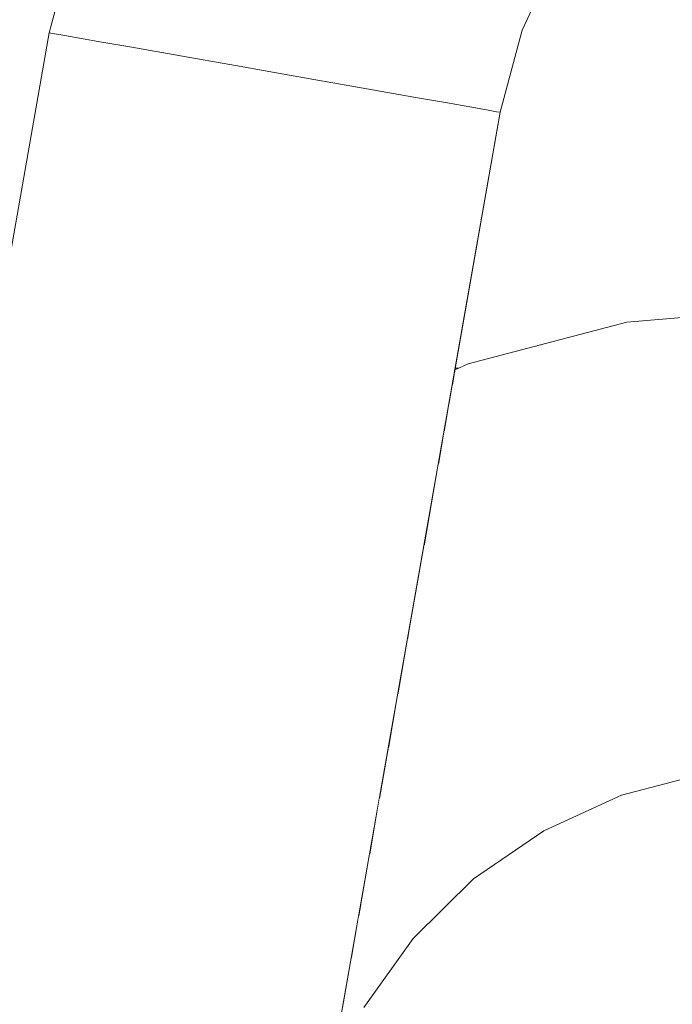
# Model space of a CAD drawing. Header units: millimetres. Extents: x -30280 to 309309, y -17460 to 4378.
# Tile 911 of 1056: x 252528 to 252551, y -13065 to -13031. Entities that reach past the tile are written whole.
import ezdxf

# ---------------------------------------------------------------- set-up
doc = ezdxf.new("R2010")
doc.units = ezdxf.units.MM
doc.header["$MEASUREMENT"] = 0
doc.linetypes.add('Wipeout_Contour', pattern=[1000, 0, -1000])
for name, color, linetype in [('Nuevo_08_E_Envans secs', 7, 'Continuous'), ('Nuevo_09_EI_Mobiliari general', 7, 'Continuous'), ('Nuevo_Ventanas Archicad', 7, 'Continuous')]:
    doc.layers.add(name, color=color, linetype=linetype)
doc.layers.add('Nuevo_09_EI_Mobiliari general_Pluma_Nº__1', color=7, linetype='Continuous', lineweight=5)

# ---------------------------------------------------------------- blocks, each defined once
blk = doc.blocks.new('Elem Sección_541_6', base_point=(235890.588, -13459.976))
at = {"color": 254, "linetype": 'Wipeout_Contour', "lineweight": 0, "ltscale": 1517989.291840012}
blk.add_wipeout([(248979.884, -11359.976), (254508.641, -11359.976), (254508.641, -13457.976), (254654.197, -13457.976), (254654.197, -11012.976), (248979.884, -11012.976)], dxfattribs=at).dxf.layer = 'Nuevo_08_E_Envans secs'
blk = doc.blocks.new('Elem Sección_543_6', base_point=(235890.588, -13459.976))
at = {"color": 254, "linetype": 'Wipeout_Contour', "lineweight": 0, "ltscale": 31165908.05935061}
blk.add_wipeout([(253368.641, -11399.976), (248979.884, -11399.976), (248979.884, -13305.666), (249022.416, -13068.118), (249023.053, -13065.78), (249026.984, -13043.488), (249005.387, -13043.488), (249005.387, -12987.919), (249005.459, -12987.919), (249019.024, -12561.809), (249441.751, -12561.809), (249455.316, -12987.919), (249455.387, -12987.919), (249455.387, -13043.488), (249433.791, -13043.488), (249437.722, -13065.78), (249438.358, -13068.118), (249480.387, -13302.855), (249522.416, -13068.119), (249523.053, -13065.78), (249526.984, -13043.488), (249505.387, -13043.488), (249505.387, -12987.919), (249505.459, -12987.919), (249519.024, -12561.809), (249941.751, -12561.809), (249955.316, -12987.919), (249955.387, -12987.919), (249955.387, -13043.488), (249933.791, -13043.488), (249937.722, -13065.78), (249938.358, -13068.119), (249980.387, -13302.855), (250022.416, -13068.119), (250023.053, -13065.78), (250026.984, -13043.488), (250005.387, -13043.488), (250005.387, -12987.919), (250005.459, -12987.919), (250019.024, -12561.81), (250441.751, -12561.81), (250455.316, -12987.919), (250455.387, -12987.919), (250455.387, -13043.488), (250433.791, -13043.488), (250437.722, -13065.78), (250438.358, -13068.119), (250480.387, -13302.855), (250522.416, -13068.119), (250523.053, -13065.78), (250526.984, -13043.488), (250505.387, -13043.488), (250505.387, -12987.919), (250505.459, -12987.919), (250519.024, -12561.81), (250941.751, -12561.81), (250955.316, -12987.919), (250955.387, -12987.919), (250955.387, -13043.488), (250933.791, -13043.488), (250937.722, -13065.78), (250938.358, -13068.119), (250980.387, -13302.855), (251022.416, -13068.119), (251023.053, -13065.78), (251026.984, -13043.488), (251005.387, -13043.488), (251005.387, -12987.919), (251005.459, -12987.919), (251019.024, -12561.81), (251441.751, -12561.81), (251455.316, -12987.919), (251455.387, -12987.919), (251455.387, -13043.488), (251433.791, -13043.488), (251437.722, -13065.78), (251438.358, -13068.119), (251480.387, -13302.855), (251522.416, -13068.119), (251523.053, -13065.78), (251526.984, -13043.488), (251505.387, -13043.488), (251505.387, -12987.919), (251505.459, -12987.919), (251519.024, -12561.81), (251941.751, -12561.81), (251955.316, -12987.919), (251955.387, -12987.919), (251955.387, -13043.488), (251933.791, -13043.488), (251937.722, -13065.78), (251938.358, -13068.119), (251980.387, -13302.855), (252022.416, -13068.119), (252023.053, -13065.78), (252026.984, -13043.488), (252005.387, -13043.488), (252005.387, -12987.919), (252005.459, -12987.919), (252019.024, -12561.81), (252441.751, -12561.81), (252455.316, -12987.919), (252455.387, -12987.919), (252455.387, -13043.488), (252433.791, -13043.488), (252437.722, -13065.78), (252438.358, -13068.119), (252480.387, -13302.855), (252522.416, -13068.119), (252523.053, -13065.78), (252526.984, -13043.488), (252505.387, -13043.488), (252505.387, -12987.919), (252505.459, -12987.919), (252519.024, -12561.81), (252941.751, -12561.81), (252955.316, -12987.919), (252955.387, -12987.919), (252955.387, -13043.488), (252933.791, -13043.488), (252937.722, -13065.78), (252938.358, -13068.119), (252999.567, -13409.976), (253368.641, -13409.976)], dxfattribs=at).dxf.layer = 'Nuevo_Ventanas Archicad'
at = {"color": 254, "linetype": 'Wipeout_Contour', "lineweight": 0, "ltscale": 7085725.743477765}
blk.add_wipeout([(252489.008, -13351.001), (252499.567, -13409.976), (252982.166, -13409.976), (252921.944, -13068.438), (252921.833, -13068.03), (252920.624, -13065.481), (252918.964, -13063.151), (252916.847, -13061.071), (252914.395, -13059.386), (252911.682, -13058.147), (252908.792, -13057.391), (252905.812, -13057.142), (252905.812, -13057.12), (252736.9, -13057.585), (252736.899, -13057.621), (252730.387, -13057.603), (252723.875, -13057.621), (252723.875, -13057.585), (252554.963, -13057.12), (252554.963, -13057.142), (252551.983, -13057.391), (252549.093, -13058.147), (252546.38, -13059.386), (252543.928, -13061.071), (252541.811, -13063.151), (252540.151, -13065.481), (252538.942, -13068.03), (252538.831, -13068.438)], dxfattribs=at).dxf.layer = 'Nuevo_Ventanas Archicad'
blk = doc.blocks.new('Elem Sección_553_6', base_point=(235890.588, -13459.976))
at = {"color": 254, "linetype": 'Wipeout_Contour', "lineweight": 0, "ltscale": 758640.148482}
blk.add_wipeout([(252543.278, -13043.221), (252543.266, -13043.285), (252543.407, -13043.221)], dxfattribs=at).dxf.layer = 'Nuevo_09_EI_Mobiliari general'
at = {"color": 254, "linetype": 'Wipeout_Contour', "lineweight": 0, "ltscale": 758636.450509}
blk.add_wipeout([(252541.657, -13052.414), (252541.605, -13052.708), (252541.76, -13052.601)], dxfattribs=at).dxf.layer = 'Nuevo_09_EI_Mobiliari general'
at = {"color": 254, "linetype": 'Wipeout_Contour', "lineweight": 0, "ltscale": 758633.051414}
blk.add_wipeout([(252539.638, -13063.864), (252540.471, -13062.694), (252539.904, -13062.353)], dxfattribs=at).dxf.layer = 'Nuevo_09_EI_Mobiliari general'
at = {"color": 254, "linetype": 'Wipeout_Contour', "lineweight": 0, "ltscale": 2528653.764810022}
blk.add_wipeout([(252505.387, -13043.221), (252527.031, -13043.221), (252529.096, -13031.509), (252530.589, -13025.942), (252533.027, -13020.719), (252536.337, -13016.001), (252540.418, -13011.93), (252545.145, -13008.632), (252547.209, -13007.674), (252505.387, -13007.674)], dxfattribs=at).dxf.layer = 'Nuevo_09_EI_Mobiliari general'
at = {"color": 254, "linetype": 'Wipeout_Contour', "lineweight": 0, "ltscale": 9616510.659795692}
blk.add_wipeout([(252543.278, -13043.221), (252543.407, -13043.221), (252543.735, -13043.071), (252549.285, -13041.62), (252554.944, -13041.147), (252554.944, -13041.12), (252730.387, -13041.603), (252905.831, -13041.12), (252905.831, -13041.147), (252911.49, -13041.62), (252917.04, -13043.071), (252917.368, -13043.221), (252917.497, -13043.221), (252915.922, -13034.287), (252915.153, -13031.419), (252913.897, -13028.729), (252912.191, -13026.298), (252910.089, -13024.201), (252907.654, -13022.502), (252904.961, -13021.252), (252902.091, -13020.49), (252899.133, -13020.239), (252899.133, -13020.217), (252743.579, -13020.652), (252743.579, -13020.725), (252730.387, -13020.689), (252717.196, -13020.725), (252717.196, -13020.652), (252561.642, -13020.217), (252561.642, -13020.239), (252558.684, -13020.49), (252555.814, -13021.252), (252553.12, -13022.502), (252550.685, -13024.201), (252548.583, -13026.298), (252546.878, -13028.729), (252545.622, -13031.419), (252544.853, -13034.287)], dxfattribs=at).dxf.layer = 'Nuevo_09_EI_Mobiliari general'
at = {"color": 254, "linetype": 'Wipeout_Contour', "lineweight": 0, "ltscale": 1011410.895639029}
blk.add_wipeout([(252480.387, -13353.819), (252536.974, -13032.898), (252535.606, -13032.657), (252480.387, -13345.819)], dxfattribs=at).dxf.layer = 'Nuevo_09_EI_Mobiliari general'
at = {"color": 254, "linetype": 'Wipeout_Contour', "lineweight": 0, "ltscale": 1011415.460506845}
blk.add_wipeout([(252481.798, -13353.819), (252538.343, -13033.139), (252536.974, -13032.898), (252480.387, -13353.819)], dxfattribs=at).dxf.layer = 'Nuevo_09_EI_Mobiliari general'
at = {"color": 254, "linetype": 'Wipeout_Contour', "lineweight": 0, "ltscale": 1011520.3865469}
blk.add_wipeout([(252543.266, -13043.285), (252543.245, -13043.405), (252543.693, -13043.2), (252543.735, -13043.071)], dxfattribs=at).dxf.layer = 'Nuevo_09_EI_Mobiliari general'
at = {"color": 254, "linetype": 'Wipeout_Contour', "lineweight": 0, "ltscale": 1011532.189531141}
blk.add_wipeout([(252549.285, -13041.62), (252543.735, -13043.071), (252543.693, -13043.2), (252549.264, -13041.743)], dxfattribs=at).dxf.layer = 'Nuevo_09_EI_Mobiliari general'
at = {"color": 254, "linetype": 'Wipeout_Contour', "lineweight": 0, "ltscale": 1264445.331792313}
blk.add_wipeout([(252549.285, -13041.62), (252549.264, -13041.743), (252554.944, -13041.269), (252554.944, -13041.242), (252554.944, -13041.147)], dxfattribs=at).dxf.layer = 'Nuevo_09_EI_Mobiliari general'
at = {"color": 254, "linetype": 'Wipeout_Contour', "lineweight": 0, "ltscale": 1011520.245250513}
blk.add_wipeout([(252543.245, -13043.405), (252543.174, -13043.81), (252543.735, -13043.554), (252543.693, -13043.2)], dxfattribs=at).dxf.layer = 'Nuevo_09_EI_Mobiliari general'
at = {"color": 254, "linetype": 'Wipeout_Contour', "lineweight": 0, "ltscale": 1011532.239625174}
blk.add_wipeout([(252549.264, -13041.743), (252543.693, -13043.2), (252543.735, -13043.554), (252549.285, -13042.102)], dxfattribs=at).dxf.layer = 'Nuevo_09_EI_Mobiliari general'
at = {"color": 254, "linetype": 'Wipeout_Contour', "lineweight": 0, "ltscale": 1264445.412507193}
blk.add_wipeout([(252549.264, -13041.743), (252549.285, -13042.102), (252554.944, -13041.629), (252554.944, -13041.603), (252554.944, -13041.269)], dxfattribs=at).dxf.layer = 'Nuevo_09_EI_Mobiliari general'
at = {"color": 254, "linetype": 'Wipeout_Contour', "lineweight": 0, "ltscale": 1011520.377311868}
blk.add_wipeout([(252543.174, -13043.81), (252543.054, -13044.489), (252543.857, -13044.122), (252543.735, -13043.554)], dxfattribs=at).dxf.layer = 'Nuevo_09_EI_Mobiliari general'
at = {"color": 254, "linetype": 'Wipeout_Contour', "lineweight": 0, "ltscale": 1011532.575251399}
blk.add_wipeout([(252549.285, -13042.102), (252543.735, -13043.554), (252543.857, -13044.122), (252549.347, -13042.686)], dxfattribs=at).dxf.layer = 'Nuevo_09_EI_Mobiliari general'
at = {"color": 254, "linetype": 'Wipeout_Contour', "lineweight": 0, "ltscale": 1264445.620591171}
blk.add_wipeout([(252549.285, -13042.102), (252549.347, -13042.686), (252554.943, -13042.219), (252554.943, -13042.192), (252554.944, -13041.629)], dxfattribs=at).dxf.layer = 'Nuevo_09_EI_Mobiliari general'
at = {"color": 254, "linetype": 'Wipeout_Contour', "lineweight": 0, "ltscale": 1011520.594829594}
blk.add_wipeout([(252543.054, -13044.489), (252542.89, -13045.421), (252544.058, -13044.887), (252543.857, -13044.122)], dxfattribs=at).dxf.layer = 'Nuevo_09_EI_Mobiliari general'
at = {"layer": 'Nuevo_09_EI_Mobiliari general_Pluma_Nº__1', "color": 7, "linetype": 'Continuous', "lineweight": 5}
blk.add_line((252549.285, -13041.62), (252554.944, -13041.147), dxfattribs=at)
at = {"color": 254, "linetype": 'Wipeout_Contour', "lineweight": 0, "ltscale": 1011533.193453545}
blk.add_wipeout([(252543.857, -13044.122), (252544.058, -13044.887), (252549.448, -13043.478), (252549.347, -13042.686)], dxfattribs=at).dxf.layer = 'Nuevo_09_EI_Mobiliari general'
at = {"color": 254, "linetype": 'Wipeout_Contour', "lineweight": 0, "ltscale": 1011554.938804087}
blk.add_wipeout([(252554.943, -13042.219), (252549.347, -13042.686), (252549.448, -13043.478), (252554.941, -13043.019)], dxfattribs=at).dxf.layer = 'Nuevo_09_EI_Mobiliari general'
at = {"color": 254, "linetype": 'Wipeout_Contour', "lineweight": 0, "ltscale": 1011520.90496759}
blk.add_wipeout([(252542.686, -13046.577), (252544.33, -13045.826), (252544.058, -13044.887), (252542.89, -13045.421)], dxfattribs=at).dxf.layer = 'Nuevo_09_EI_Mobiliari general'
at = {"color": 254, "linetype": 'Wipeout_Contour', "lineweight": 0, "ltscale": 1011534.075322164}
blk.add_wipeout([(252549.448, -13043.478), (252544.058, -13044.887), (252544.33, -13045.826), (252549.585, -13044.452)], dxfattribs=at).dxf.layer = 'Nuevo_09_EI_Mobiliari general'
at = {"color": 254, "linetype": 'Wipeout_Contour', "lineweight": 0, "ltscale": 1264446.421802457}
blk.add_wipeout([(252549.448, -13043.478), (252549.585, -13044.452), (252554.939, -13044.005), (252554.939, -13043.978), (252554.941, -13043.019)], dxfattribs=at).dxf.layer = 'Nuevo_09_EI_Mobiliari general'
at = {"color": 254, "linetype": 'Wipeout_Contour', "lineweight": 0, "ltscale": 1011521.307266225}
blk.add_wipeout([(252542.448, -13047.923), (252544.665, -13046.911), (252544.33, -13045.826), (252542.686, -13046.577)], dxfattribs=at).dxf.layer = 'Nuevo_09_EI_Mobiliari general'
at = {"color": 254, "linetype": 'Wipeout_Contour', "lineweight": 0, "ltscale": 1011535.193949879}
blk.add_wipeout([(252549.585, -13044.452), (252544.33, -13045.826), (252544.665, -13046.911), (252549.753, -13045.58)], dxfattribs=at).dxf.layer = 'Nuevo_09_EI_Mobiliari general'
at = {"color": 254, "linetype": 'Wipeout_Contour', "lineweight": 0, "ltscale": 1264446.992303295}
blk.add_wipeout([(252549.585, -13044.452), (252549.753, -13045.58), (252554.936, -13045.147), (252554.936, -13045.12), (252554.939, -13044.005)], dxfattribs=at).dxf.layer = 'Nuevo_09_EI_Mobiliari general'
at = {"color": 254, "linetype": 'Wipeout_Contour', "lineweight": 0, "ltscale": 1011521.793728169}
blk.add_wipeout([(252542.448, -13047.923), (252542.185, -13049.418), (252545.053, -13048.107), (252544.665, -13046.911)], dxfattribs=at).dxf.layer = 'Nuevo_09_EI_Mobiliari general'
at = {"color": 254, "linetype": 'Wipeout_Contour', "lineweight": 0, "ltscale": 1011536.51525811}
blk.add_wipeout([(252549.753, -13045.58), (252544.665, -13046.911), (252545.053, -13048.107), (252549.949, -13046.827)], dxfattribs=at).dxf.layer = 'Nuevo_09_EI_Mobiliari general'
at = {"color": 254, "linetype": 'Wipeout_Contour', "lineweight": 0, "ltscale": 1264447.654491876}
blk.add_wipeout([(252549.753, -13045.58), (252549.949, -13046.827), (252554.933, -13046.411), (252554.933, -13046.384), (252554.936, -13045.147)], dxfattribs=at).dxf.layer = 'Nuevo_09_EI_Mobiliari general'
at = {"color": 254, "linetype": 'Wipeout_Contour', "lineweight": 0, "ltscale": 1011522.351453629}
blk.add_wipeout([(252542.185, -13049.418), (252541.903, -13051.016), (252545.483, -13049.38), (252545.053, -13048.107)], dxfattribs=at).dxf.layer = 'Nuevo_09_EI_Mobiliari general'
at = {"color": 254, "linetype": 'Wipeout_Contour', "lineweight": 0, "ltscale": 1011537.999041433}
blk.add_wipeout([(252549.949, -13046.827), (252545.053, -13048.107), (252545.483, -13049.38), (252550.165, -13048.156)], dxfattribs=at).dxf.layer = 'Nuevo_09_EI_Mobiliari general'
at = {"color": 254, "linetype": 'Wipeout_Contour', "lineweight": 0, "ltscale": 1264448.38840202}
blk.add_wipeout([(252549.949, -13046.827), (252550.165, -13048.156), (252554.93, -13047.758), (252554.93, -13047.731), (252554.933, -13046.411)], dxfattribs=at).dxf.layer = 'Nuevo_09_EI_Mobiliari general'
at = {"color": 254, "linetype": 'Wipeout_Contour', "lineweight": 0, "ltscale": 1264402.35249565}
blk.add_wipeout([(252541.903, -13051.016), (252541.657, -13052.414), (252541.76, -13052.601), (252545.941, -13050.69), (252545.483, -13049.38)], dxfattribs=at).dxf.layer = 'Nuevo_09_EI_Mobiliari general'
at = {"color": 254, "linetype": 'Wipeout_Contour', "lineweight": 0, "ltscale": 1011539.600198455}
blk.add_wipeout([(252550.165, -13048.156), (252545.483, -13049.38), (252545.941, -13050.69), (252550.396, -13049.526)], dxfattribs=at).dxf.layer = 'Nuevo_09_EI_Mobiliari general'
at = {"color": 254, "linetype": 'Wipeout_Contour', "lineweight": 0, "ltscale": 1011515.883487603}
blk.add_wipeout([(252541.605, -13052.708), (252541.267, -13054.623), (252542.453, -13053.808), (252541.76, -13052.601)], dxfattribs=at).dxf.layer = 'Nuevo_09_EI_Mobiliari general'
at = {"color": 254, "linetype": 'Wipeout_Contour', "lineweight": 0, "ltscale": 1011557.966758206}
blk.add_wipeout([(252554.992, -13047.753), (252550.165, -13048.156), (252550.396, -13049.526), (252554.989, -13049.142)], dxfattribs=at).dxf.layer = 'Nuevo_09_EI_Mobiliari general'
at = {"color": 254, "linetype": 'Wipeout_Contour', "lineweight": 0, "ltscale": 1011524.787736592}
blk.add_wipeout([(252545.941, -13050.69), (252541.76, -13052.601), (252542.453, -13053.808), (252546.414, -13051.998)], dxfattribs=at).dxf.layer = 'Nuevo_09_EI_Mobiliari general'
at = {"color": 254, "linetype": 'Wipeout_Contour', "lineweight": 0, "ltscale": 1011541.270111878}
blk.add_wipeout([(252550.396, -13049.526), (252545.941, -13050.69), (252546.414, -13051.998), (252550.634, -13050.895)], dxfattribs=at).dxf.layer = 'Nuevo_09_EI_Mobiliari general'
at = {"color": 254, "linetype": 'Wipeout_Contour', "lineweight": 0, "ltscale": 1011516.788362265}
blk.add_wipeout([(252540.938, -13056.49), (252543.145, -13054.973), (252542.453, -13053.808), (252541.267, -13054.623)], dxfattribs=at).dxf.layer = 'Nuevo_09_EI_Mobiliari general'
at = {"color": 254, "linetype": 'Wipeout_Contour', "lineweight": 0, "ltscale": 1011558.707808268}
blk.add_wipeout([(252554.989, -13049.142), (252550.396, -13049.526), (252550.634, -13050.895), (252554.985, -13050.531)], dxfattribs=at).dxf.layer = 'Nuevo_09_EI_Mobiliari general'
at = {"color": 254, "linetype": 'Wipeout_Contour', "lineweight": 0, "ltscale": 1011527.367385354}
blk.add_wipeout([(252546.414, -13051.998), (252542.453, -13053.808), (252543.145, -13054.973), (252546.886, -13053.263)], dxfattribs=at).dxf.layer = 'Nuevo_09_EI_Mobiliari general'
at = {"color": 254, "linetype": 'Wipeout_Contour', "lineweight": 0, "ltscale": 1011542.958135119}
blk.add_wipeout([(252550.634, -13050.895), (252546.414, -13051.998), (252546.886, -13053.263), (252550.872, -13052.221)], dxfattribs=at).dxf.layer = 'Nuevo_09_EI_Mobiliari general'
at = {"color": 254, "linetype": 'Wipeout_Contour', "lineweight": 0, "ltscale": 1011517.767686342}
blk.add_wipeout([(252540.939, -13056.489), (252540.628, -13058.252), (252543.817, -13056.06), (252543.145, -13054.973)], dxfattribs=at).dxf.layer = 'Nuevo_09_EI_Mobiliari general'
at = {"color": 254, "linetype": 'Wipeout_Contour', "lineweight": 0, "ltscale": 1011559.452712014}
blk.add_wipeout([(252554.985, -13050.531), (252550.634, -13050.895), (252550.872, -13052.221), (252554.981, -13051.878)], dxfattribs=at).dxf.layer = 'Nuevo_09_EI_Mobiliari general'
at = {"color": 254, "linetype": 'Wipeout_Contour', "lineweight": 0, "ltscale": 1011529.900323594}
blk.add_wipeout([(252546.886, -13053.263), (252543.145, -13054.973), (252543.817, -13056.06), (252547.344, -13054.448)], dxfattribs=at).dxf.layer = 'Nuevo_09_EI_Mobiliari general'
at = {"color": 254, "linetype": 'Wipeout_Contour', "lineweight": 0, "ltscale": 758634.821653}
blk.add_wipeout([(252540.628, -13058.252), (252540.276, -13060.246), (252541.439, -13059.104)], dxfattribs=at).dxf.layer = 'Nuevo_09_EI_Mobiliari general'
at = {"color": 254, "linetype": 'Wipeout_Contour', "lineweight": 0, "ltscale": 1011544.613138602}
blk.add_wipeout([(252550.872, -13052.221), (252546.886, -13053.263), (252547.344, -13054.448), (252551.102, -13053.466)], dxfattribs=at).dxf.layer = 'Nuevo_09_EI_Mobiliari general'
at = {"color": 254, "linetype": 'Wipeout_Contour', "lineweight": 0, "ltscale": 1011519.661039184}
blk.add_wipeout([(252543.817, -13056.06), (252540.628, -13058.252), (252541.439, -13059.104), (252544.447, -13057.037)], dxfattribs=at).dxf.layer = 'Nuevo_09_EI_Mobiliari general'
at = {"color": 254, "linetype": 'Wipeout_Contour', "lineweight": 0, "ltscale": 1011532.309780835}
blk.add_wipeout([(252547.344, -13054.448), (252543.817, -13056.06), (252544.447, -13057.037), (252547.774, -13055.516)], dxfattribs=at).dxf.layer = 'Nuevo_09_EI_Mobiliari general'
at = {"color": 254, "linetype": 'Wipeout_Contour', "lineweight": 0, "ltscale": 1011513.966510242}
blk.add_wipeout([(252540.276, -13060.247), (252539.968, -13061.993), (252542.172, -13059.828), (252541.439, -13059.104)], dxfattribs=at).dxf.layer = 'Nuevo_09_EI_Mobiliari general'
at = {"color": 254, "linetype": 'Wipeout_Contour', "lineweight": 0, "ltscale": 1011546.185065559}
blk.add_wipeout([(252551.102, -13053.466), (252547.344, -13054.448), (252547.774, -13055.516), (252551.319, -13054.589)], dxfattribs=at).dxf.layer = 'Nuevo_09_EI_Mobiliari general'
at = {"color": 254, "linetype": 'Wipeout_Contour', "lineweight": 0, "ltscale": 1011522.577504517}
blk.add_wipeout([(252541.439, -13059.104), (252542.172, -13059.828), (252545.016, -13057.873), (252544.447, -13057.037)], dxfattribs=at).dxf.layer = 'Nuevo_09_EI_Mobiliari general'
at = {"color": 254, "linetype": 'Wipeout_Contour', "lineweight": 0, "ltscale": 1011534.52280514}
blk.add_wipeout([(252547.774, -13055.516), (252544.447, -13057.037), (252545.016, -13057.873), (252548.162, -13056.435)], dxfattribs=at).dxf.layer = 'Nuevo_09_EI_Mobiliari general'
at = {"color": 254, "linetype": 'Wipeout_Contour', "lineweight": 0, "ltscale": 1264393.559048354}
blk.add_wipeout([(252539.968, -13061.993), (252539.904, -13062.353), (252540.471, -13062.694), (252542.805, -13060.401), (252542.172, -13059.828)], dxfattribs=at).dxf.layer = 'Nuevo_09_EI_Mobiliari general'
at = {"color": 254, "linetype": 'Wipeout_Contour', "lineweight": 0, "ltscale": 1011547.626445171}
blk.add_wipeout([(252551.319, -13054.589), (252547.774, -13055.516), (252548.162, -13056.435), (252551.515, -13055.559)], dxfattribs=at).dxf.layer = 'Nuevo_09_EI_Mobiliari general'
at = {"color": 254, "linetype": 'Wipeout_Contour', "lineweight": 0, "ltscale": 1011525.149138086}
blk.add_wipeout([(252542.172, -13059.828), (252542.805, -13060.401), (252545.508, -13058.544), (252545.016, -13057.873)], dxfattribs=at).dxf.layer = 'Nuevo_09_EI_Mobiliari general'
at = {"color": 254, "linetype": 'Wipeout_Contour', "lineweight": 0, "ltscale": 1011511.385051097}
blk.add_wipeout([(252539.638, -13063.864), (252539.364, -13065.416), (252541.083, -13063.002), (252540.471, -13062.694)], dxfattribs=at).dxf.layer = 'Nuevo_09_EI_Mobiliari general'
at = {"color": 254, "linetype": 'Wipeout_Contour', "lineweight": 0, "ltscale": 1011536.472467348}
blk.add_wipeout([(252545.016, -13057.873), (252545.508, -13058.544), (252548.498, -13057.177), (252548.162, -13056.435)], dxfattribs=at).dxf.layer = 'Nuevo_09_EI_Mobiliari general'
at = {"color": 254, "linetype": 'Wipeout_Contour', "lineweight": 0, "ltscale": 1011517.873660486}
blk.add_wipeout([(252542.805, -13060.401), (252540.471, -13062.694), (252541.083, -13063.002), (252543.318, -13060.807)], dxfattribs=at).dxf.layer = 'Nuevo_09_EI_Mobiliari general'
at = {"color": 254, "linetype": 'Wipeout_Contour', "lineweight": 0, "ltscale": 1011548.893810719}
blk.add_wipeout([(252548.162, -13056.435), (252548.498, -13057.177), (252551.683, -13056.344), (252551.515, -13055.559)], dxfattribs=at).dxf.layer = 'Nuevo_09_EI_Mobiliari general'
at = {"color": 254, "linetype": 'Wipeout_Contour', "lineweight": 0, "ltscale": 1011527.298149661}
blk.add_wipeout([(252545.508, -13058.544), (252542.805, -13060.401), (252543.318, -13060.807), (252545.906, -13059.028)], dxfattribs=at).dxf.layer = 'Nuevo_09_EI_Mobiliari general'
at = {"color": 254, "linetype": 'Wipeout_Contour', "lineweight": 0, "ltscale": 1264390.145199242}
blk.add_wipeout([(252539.364, -13065.416), (252539.339, -13065.557), (252539.781, -13065.618), (252541.534, -13063.156), (252541.083, -13063.002)], dxfattribs=at).dxf.layer = 'Nuevo_09_EI_Mobiliari general'
at = {"color": 254, "linetype": 'Wipeout_Contour', "lineweight": 0, "ltscale": 1011538.09986372}
blk.add_wipeout([(252548.498, -13057.177), (252545.508, -13058.544), (252545.906, -13059.028), (252548.77, -13057.72)], dxfattribs=at).dxf.layer = 'Nuevo_09_EI_Mobiliari general'
at = {"color": 254, "linetype": 'Wipeout_Contour', "lineweight": 0, "ltscale": 1011519.888755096}
blk.add_wipeout([(252543.318, -13060.807), (252541.083, -13063.002), (252541.534, -13063.156), (252543.696, -13061.033)], dxfattribs=at).dxf.layer = 'Nuevo_09_EI_Mobiliari general'
at = {"color": 254, "linetype": 'Wipeout_Contour', "lineweight": 0, "ltscale": 1011549.948973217}
blk.add_wipeout([(252551.683, -13056.344), (252548.498, -13057.177), (252548.77, -13057.72), (252551.82, -13056.922)], dxfattribs=at).dxf.layer = 'Nuevo_09_EI_Mobiliari general'
at = {"color": 254, "linetype": 'Wipeout_Contour', "lineweight": 0, "ltscale": 1011528.959607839}
blk.add_wipeout([(252545.906, -13059.028), (252543.318, -13060.807), (252543.696, -13061.033), (252546.2, -13059.312)], dxfattribs=at).dxf.layer = 'Nuevo_09_EI_Mobiliari general'
at = {"color": 254, "linetype": 'Wipeout_Contour', "lineweight": 0, "ltscale": 1011513.98216446}
blk.add_wipeout([(252541.534, -13063.156), (252539.781, -13065.618), (252540.093, -13065.562), (252541.811, -13063.151)], dxfattribs=at).dxf.layer = 'Nuevo_09_EI_Mobiliari general'
at = {"color": 254, "linetype": 'Wipeout_Contour', "lineweight": 0, "ltscale": 1011420.950515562}
blk.add_wipeout([(252481.798, -13353.819), (252483.166, -13353.819), (252539.669, -13033.373), (252538.343, -13033.139)], dxfattribs=at).dxf.layer = 'Nuevo_09_EI_Mobiliari general'
at = {"color": 254, "linetype": 'Wipeout_Contour', "lineweight": 0, "ltscale": 1011539.355849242}
blk.add_wipeout([(252548.77, -13057.72), (252545.906, -13059.028), (252546.2, -13059.312), (252548.97, -13058.046)], dxfattribs=at).dxf.layer = 'Nuevo_09_EI_Mobiliari general'
at = {"color": 254, "linetype": 'Wipeout_Contour', "lineweight": 0, "ltscale": 1011521.2538885}
blk.add_wipeout([(252543.696, -13061.033), (252541.534, -13063.156), (252541.811, -13063.151), (252543.928, -13061.071)], dxfattribs=at).dxf.layer = 'Nuevo_09_EI_Mobiliari general'
at = {"color": 254, "linetype": 'Wipeout_Contour', "lineweight": 0, "ltscale": 1011426.18902847}
blk.add_wipeout([(252483.166, -13353.819), (252484.449, -13353.819), (252540.914, -13033.593), (252539.669, -13033.373)], dxfattribs=at).dxf.layer = 'Nuevo_09_EI_Mobiliari general'
at = {"color": 254, "linetype": 'Wipeout_Contour', "lineweight": 0, "ltscale": 1011550.760108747}
blk.add_wipeout([(252551.82, -13056.922), (252548.77, -13057.72), (252548.97, -13058.046), (252551.921, -13057.274)], dxfattribs=at).dxf.layer = 'Nuevo_09_EI_Mobiliari general'
at = {"color": 254, "linetype": 'Wipeout_Contour', "lineweight": 0, "ltscale": 1011530.083348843}
blk.add_wipeout([(252546.2, -13059.312), (252543.696, -13061.033), (252543.928, -13061.071), (252546.38, -13059.386)], dxfattribs=at).dxf.layer = 'Nuevo_09_EI_Mobiliari general'
at = {"color": 254, "linetype": 'Wipeout_Contour', "lineweight": 0, "ltscale": 1011431.016927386}
blk.add_wipeout([(252485.609, -13353.819), (252542.039, -13033.791), (252540.914, -13033.593), (252484.449, -13353.819)], dxfattribs=at).dxf.layer = 'Nuevo_09_EI_Mobiliari general'
at = {"color": 254, "linetype": 'Wipeout_Contour', "lineweight": 0, "ltscale": 1011540.20244785}
blk.add_wipeout([(252548.97, -13058.046), (252546.2, -13059.312), (252546.38, -13059.386), (252549.093, -13058.146)], dxfattribs=at).dxf.layer = 'Nuevo_09_EI_Mobiliari general'
at = {"color": 254, "linetype": 'Wipeout_Contour', "lineweight": 0, "ltscale": 1011435.287476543}
blk.add_wipeout([(252485.609, -13353.819), (252486.61, -13353.819), (252543.01, -13033.962), (252542.039, -13033.791)], dxfattribs=at).dxf.layer = 'Nuevo_09_EI_Mobiliari general'
at = {"color": 254, "linetype": 'Wipeout_Contour', "lineweight": 0, "ltscale": 1011551.302628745}
blk.add_wipeout([(252551.921, -13057.274), (252548.97, -13058.046), (252549.093, -13058.146), (252551.983, -13057.391)], dxfattribs=at).dxf.layer = 'Nuevo_09_EI_Mobiliari general'
at = {"layer": 'Nuevo_09_EI_Mobiliari general_Pluma_Nº__1', "color": 7, "linetype": 'Continuous', "lineweight": 5}
for p, q in [((252549.093, -13058.146), (252551.983, -13057.391)), ((252546.38, -13059.386), (252549.093, -13058.146))]:
    blk.add_line(p, q, dxfattribs=at)
at = {"color": 254, "linetype": 'Wipeout_Contour', "lineweight": 0, "ltscale": 1011438.870891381}
blk.add_wipeout([(252487.422, -13353.819), (252543.797, -13034.101), (252543.01, -13033.962), (252486.61, -13353.819)], dxfattribs=at).dxf.layer = 'Nuevo_09_EI_Mobiliari general'
at = {"color": 254, "linetype": 'Wipeout_Contour', "lineweight": 0, "ltscale": 1011441.658339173}
blk.add_wipeout([(252488.021, -13353.819), (252544.378, -13034.203), (252543.797, -13034.101), (252487.422, -13353.819)], dxfattribs=at).dxf.layer = 'Nuevo_09_EI_Mobiliari general'
at = {"color": 254, "linetype": 'Wipeout_Contour', "lineweight": 0, "ltscale": 1011443.565111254}
blk.add_wipeout([(252488.021, -13353.819), (252488.387, -13353.819), (252544.733, -13034.266), (252544.378, -13034.203)], dxfattribs=at).dxf.layer = 'Nuevo_09_EI_Mobiliari general'
at = {"color": 254, "linetype": 'Wipeout_Contour', "lineweight": 0, "ltscale": 1011444.533259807}
blk.add_wipeout([(252488.387, -13353.819), (252488.511, -13353.819), (252544.853, -13034.287), (252544.733, -13034.266)], dxfattribs=at).dxf.layer = 'Nuevo_09_EI_Mobiliari general'
at = {"layer": 'Nuevo_09_EI_Mobiliari general_Pluma_Nº__1', "color": 7, "linetype": 'Continuous', "lineweight": 5}
for p, q in [((252543.735, -13043.071), (252549.285, -13041.62)), ((252543.266, -13043.285), (252543.735, -13043.071)), ((252543.278, -13043.221), (252543.407, -13043.221)), ((252543.928, -13061.071), (252546.38, -13059.386)), ((252541.811, -13063.151), (252543.928, -13061.071)), ((252540.093, -13065.562), (252541.811, -13063.151))]:
    blk.add_line(p, q, dxfattribs=at)
at = {"color": 254, "linetype": 'Wipeout_Contour', "lineweight": 0, "ltscale": 1011392.096285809}
blk.add_wipeout([(252480.387, -13307.749), (252480.387, -13308.449), (252529.216, -13031.53), (252529.096, -13031.509)], dxfattribs=at).dxf.layer = 'Nuevo_09_EI_Mobiliari general'
at = {"color": 254, "linetype": 'Wipeout_Contour', "lineweight": 0, "ltscale": 1011392.725878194}
blk.add_wipeout([(252480.387, -13310.527), (252529.571, -13031.593), (252529.216, -13031.53), (252480.387, -13308.449)], dxfattribs=at).dxf.layer = 'Nuevo_09_EI_Mobiliari general'
at = {"color": 254, "linetype": 'Wipeout_Contour', "lineweight": 0, "ltscale": 1011393.961276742}
blk.add_wipeout([(252480.387, -13310.527), (252480.387, -13313.921), (252530.152, -13031.695), (252529.571, -13031.593)], dxfattribs=at).dxf.layer = 'Nuevo_09_EI_Mobiliari general'
at = {"color": 254, "linetype": 'Wipeout_Contour', "lineweight": 0, "ltscale": 1011395.764970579}
blk.add_wipeout([(252480.387, -13313.921), (252480.387, -13318.527), (252530.939, -13031.834), (252530.152, -13031.695)], dxfattribs=at).dxf.layer = 'Nuevo_09_EI_Mobiliari general'
at = {"color": 254, "linetype": 'Wipeout_Contour', "lineweight": 0, "ltscale": 1011463.086853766}
blk.add_wipeout([(252529.096, -13031.509), (252529.216, -13031.53), (252530.703, -13025.983), (252530.589, -13025.942)], dxfattribs=at).dxf.layer = 'Nuevo_09_EI_Mobiliari general'
at = {"color": 254, "linetype": 'Wipeout_Contour', "lineweight": 0, "ltscale": 1011398.082272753}
blk.add_wipeout([(252480.387, -13318.527), (252480.387, -13324.206), (252531.91, -13032.005), (252530.939, -13031.834)], dxfattribs=at).dxf.layer = 'Nuevo_09_EI_Mobiliari general'
at = {"color": 254, "linetype": 'Wipeout_Contour', "lineweight": 0, "ltscale": 1011464.021741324}
blk.add_wipeout([(252530.703, -13025.983), (252529.216, -13031.53), (252529.571, -13031.593), (252531.042, -13026.107)], dxfattribs=at).dxf.layer = 'Nuevo_09_EI_Mobiliari general'
at = {"color": 254, "linetype": 'Wipeout_Contour', "lineweight": 0, "ltscale": 1011400.842879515}
blk.add_wipeout([(252480.387, -13324.206), (252480.387, -13330.784), (252533.035, -13032.203), (252531.91, -13032.005)], dxfattribs=at).dxf.layer = 'Nuevo_09_EI_Mobiliari general'
at = {"layer": 'Nuevo_09_EI_Mobiliari general_Pluma_Nº__1', "color": 7, "linetype": 'Continuous', "lineweight": 5}
blk.add_line((252529.096, -13031.509), (252529.216, -13031.53), dxfattribs=at)
at = {"color": 254, "linetype": 'Wipeout_Contour', "lineweight": 0, "ltscale": 1011465.869369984}
blk.add_wipeout([(252531.042, -13026.107), (252529.571, -13031.593), (252530.152, -13031.695), (252531.596, -13026.309)], dxfattribs=at).dxf.layer = 'Nuevo_09_EI_Mobiliari general'
at = {"color": 254, "linetype": 'Wipeout_Contour', "lineweight": 0, "ltscale": 1011403.963095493}
blk.add_wipeout([(252480.387, -13338.062), (252534.28, -13032.423), (252533.035, -13032.203), (252480.387, -13330.784)], dxfattribs=at).dxf.layer = 'Nuevo_09_EI_Mobiliari general'
at = {"layer": 'Nuevo_09_EI_Mobiliari general_Pluma_Nº__1', "color": 7, "linetype": 'Continuous', "lineweight": 5}
blk.add_line((252529.216, -13031.53), (252529.571, -13031.593), dxfattribs=at)
at = {"color": 254, "linetype": 'Wipeout_Contour', "lineweight": 0, "ltscale": 1011468.573108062}
blk.add_wipeout([(252531.596, -13026.309), (252530.152, -13031.695), (252530.939, -13031.834), (252532.347, -13026.582)], dxfattribs=at).dxf.layer = 'Nuevo_09_EI_Mobiliari general'
at = {"color": 254, "linetype": 'Wipeout_Contour', "lineweight": 0, "ltscale": 1011407.348255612}
blk.add_wipeout([(252480.387, -13345.819), (252535.606, -13032.657), (252534.28, -13032.423), (252480.387, -13338.062)], dxfattribs=at).dxf.layer = 'Nuevo_09_EI_Mobiliari general'
at = {"layer": 'Nuevo_09_EI_Mobiliari general_Pluma_Nº__1', "color": 7, "linetype": 'Continuous', "lineweight": 5}
for p, q in [((252529.096, -13031.509), (252530.589, -13025.942)), ((252480.387, -13307.749), (252529.096, -13031.509)), ((252529.571, -13031.593), (252530.152, -13031.695))]:
    blk.add_line(p, q, dxfattribs=at)
at = {"color": 254, "linetype": 'Wipeout_Contour', "lineweight": 0, "ltscale": 1011472.050475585}
blk.add_wipeout([(252530.939, -13031.834), (252531.91, -13032.005), (252533.274, -13026.92), (252532.347, -13026.582)], dxfattribs=at).dxf.layer = 'Nuevo_09_EI_Mobiliari general'
at = {"layer": 'Nuevo_09_EI_Mobiliari general_Pluma_Nº__1', "color": 7, "linetype": 'Continuous', "lineweight": 5}
blk.add_line((252530.152, -13031.695), (252530.939, -13031.834), dxfattribs=at)
at = {"color": 254, "linetype": 'Wipeout_Contour', "lineweight": 0, "ltscale": 1011476.195588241}
blk.add_wipeout([(252533.274, -13026.92), (252531.91, -13032.005), (252533.035, -13032.203), (252534.347, -13027.311)], dxfattribs=at).dxf.layer = 'Nuevo_09_EI_Mobiliari general'
at = {"layer": 'Nuevo_09_EI_Mobiliari general_Pluma_Nº__1', "color": 7, "linetype": 'Continuous', "lineweight": 5}
blk.add_line((252530.939, -13031.834), (252531.91, -13032.005), dxfattribs=at)
at = {"color": 254, "linetype": 'Wipeout_Contour', "lineweight": 0, "ltscale": 1011480.88233995}
blk.add_wipeout([(252534.347, -13027.311), (252533.035, -13032.203), (252534.28, -13032.423), (252535.534, -13027.744)], dxfattribs=at).dxf.layer = 'Nuevo_09_EI_Mobiliari general'
at = {"layer": 'Nuevo_09_EI_Mobiliari general_Pluma_Nº__1', "color": 7, "linetype": 'Continuous', "lineweight": 5}
blk.add_line((252531.91, -13032.005), (252533.035, -13032.203), dxfattribs=at)
at = {"color": 254, "linetype": 'Wipeout_Contour', "lineweight": 0, "ltscale": 1011485.968214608}
blk.add_wipeout([(252535.534, -13027.744), (252534.28, -13032.423), (252535.606, -13032.657), (252536.8, -13028.205)], dxfattribs=at).dxf.layer = 'Nuevo_09_EI_Mobiliari general'
at = {"layer": 'Nuevo_09_EI_Mobiliari general_Pluma_Nº__1', "color": 7, "linetype": 'Continuous', "lineweight": 5}
blk.add_line((252533.035, -13032.203), (252534.28, -13032.423), dxfattribs=at)
at = {"color": 254, "linetype": 'Wipeout_Contour', "lineweight": 0, "ltscale": 1011491.298605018}
blk.add_wipeout([(252536.8, -13028.205), (252535.606, -13032.657), (252536.974, -13032.898), (252538.105, -13028.68)], dxfattribs=at).dxf.layer = 'Nuevo_09_EI_Mobiliari general'
at = {"layer": 'Nuevo_09_EI_Mobiliari general_Pluma_Nº__1', "color": 7, "linetype": 'Continuous', "lineweight": 5}
blk.add_line((252534.28, -13032.423), (252535.606, -13032.657), dxfattribs=at)
at = {"color": 254, "linetype": 'Wipeout_Contour', "lineweight": 0, "ltscale": 1011496.71150498}
blk.add_wipeout([(252538.105, -13028.68), (252536.974, -13032.898), (252538.343, -13033.139), (252539.411, -13029.156)], dxfattribs=at).dxf.layer = 'Nuevo_09_EI_Mobiliari general'
at = {"layer": 'Nuevo_09_EI_Mobiliari general_Pluma_Nº__1', "color": 7, "linetype": 'Continuous', "lineweight": 5}
blk.add_line((252535.606, -13032.657), (252536.974, -13032.898), dxfattribs=at)
at = {"color": 254, "linetype": 'Wipeout_Contour', "lineweight": 0, "ltscale": 1011502.042430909}
blk.add_wipeout([(252539.411, -13029.156), (252538.343, -13033.139), (252539.669, -13033.373), (252540.676, -13029.617)], dxfattribs=at).dxf.layer = 'Nuevo_09_EI_Mobiliari general'
at = {"layer": 'Nuevo_09_EI_Mobiliari general_Pluma_Nº__1', "color": 7, "linetype": 'Continuous', "lineweight": 5}
blk.add_line((252536.974, -13032.898), (252538.343, -13033.139), dxfattribs=at)
at = {"color": 254, "linetype": 'Wipeout_Contour', "lineweight": 0, "ltscale": 1011507.129423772}
blk.add_wipeout([(252540.676, -13029.617), (252539.669, -13033.373), (252540.914, -13033.593), (252541.864, -13030.05)], dxfattribs=at).dxf.layer = 'Nuevo_09_EI_Mobiliari general'
at = {"layer": 'Nuevo_09_EI_Mobiliari general_Pluma_Nº__1', "color": 7, "linetype": 'Continuous', "lineweight": 5}
blk.add_line((252538.343, -13033.139), (252539.669, -13033.373), dxfattribs=at)
at = {"color": 254, "linetype": 'Wipeout_Contour', "lineweight": 0, "ltscale": 1011511.817981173}
blk.add_wipeout([(252541.864, -13030.05), (252540.914, -13033.593), (252542.039, -13033.791), (252542.937, -13030.441)], dxfattribs=at).dxf.layer = 'Nuevo_09_EI_Mobiliari general'
at = {"layer": 'Nuevo_09_EI_Mobiliari general_Pluma_Nº__1', "color": 7, "linetype": 'Continuous', "lineweight": 5}
blk.add_line((252539.669, -13033.373), (252540.914, -13033.593), dxfattribs=at)
at = {"color": 254, "linetype": 'Wipeout_Contour', "lineweight": 0, "ltscale": 1011515.96577389}
blk.add_wipeout([(252542.039, -13033.791), (252543.01, -13033.962), (252543.863, -13030.778), (252542.937, -13030.441)], dxfattribs=at).dxf.layer = 'Nuevo_09_EI_Mobiliari general'
at = {"layer": 'Nuevo_09_EI_Mobiliari general_Pluma_Nº__1', "color": 7, "linetype": 'Continuous', "lineweight": 5}
blk.add_line((252540.914, -13033.593), (252542.039, -13033.791), dxfattribs=at)
at = {"color": 254, "linetype": 'Wipeout_Contour', "lineweight": 0, "ltscale": 1011519.447012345}
blk.add_wipeout([(252543.863, -13030.778), (252543.01, -13033.962), (252543.797, -13034.101), (252544.615, -13031.052)], dxfattribs=at).dxf.layer = 'Nuevo_09_EI_Mobiliari general'
at = {"layer": 'Nuevo_09_EI_Mobiliari general_Pluma_Nº__1', "color": 7, "linetype": 'Continuous', "lineweight": 5}
blk.add_line((252542.039, -13033.791), (252543.01, -13033.962), dxfattribs=at)
at = {"color": 254, "linetype": 'Wipeout_Contour', "lineweight": 0, "ltscale": 1011522.156349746}
blk.add_wipeout([(252544.615, -13031.052), (252543.797, -13034.101), (252544.378, -13034.203), (252545.169, -13031.254)], dxfattribs=at).dxf.layer = 'Nuevo_09_EI_Mobiliari general'
at = {"layer": 'Nuevo_09_EI_Mobiliari general_Pluma_Nº__1', "color": 7, "linetype": 'Continuous', "lineweight": 5}
blk.add_line((252543.01, -13033.962), (252543.797, -13034.101), dxfattribs=at)
at = {"color": 254, "linetype": 'Wipeout_Contour', "lineweight": 0, "ltscale": 1011525.783119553}
blk.add_wipeout([(252545.95, -13028.192), (252544.615, -13031.052), (252545.169, -13031.254), (252546.46, -13028.487)], dxfattribs=at).dxf.layer = 'Nuevo_09_EI_Mobiliari general'
at = {"color": 254, "linetype": 'Wipeout_Contour', "lineweight": 0, "ltscale": 1011524.012250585}
blk.add_wipeout([(252545.169, -13031.254), (252544.378, -13034.203), (252544.733, -13034.266), (252545.508, -13031.378)], dxfattribs=at).dxf.layer = 'Nuevo_09_EI_Mobiliari general'
at = {"layer": 'Nuevo_09_EI_Mobiliari general_Pluma_Nº__1', "color": 7, "linetype": 'Continuous', "lineweight": 5}
blk.add_line((252543.797, -13034.101), (252544.378, -13034.203), dxfattribs=at)
at = {"color": 254, "linetype": 'Wipeout_Contour', "lineweight": 0, "ltscale": 1011527.543978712}
blk.add_wipeout([(252546.46, -13028.487), (252545.169, -13031.254), (252545.508, -13031.378), (252546.773, -13028.668)], dxfattribs=at).dxf.layer = 'Nuevo_09_EI_Mobiliari general'
at = {"color": 254, "linetype": 'Wipeout_Contour', "lineweight": 0, "ltscale": 1011524.959854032}
blk.add_wipeout([(252544.733, -13034.266), (252544.853, -13034.287), (252545.622, -13031.419), (252545.508, -13031.378)], dxfattribs=at).dxf.layer = 'Nuevo_09_EI_Mobiliari general'
at = {"layer": 'Nuevo_09_EI_Mobiliari general_Pluma_Nº__1', "color": 7, "linetype": 'Continuous', "lineweight": 5}
for p, q in [((252488.511, -13353.819), (252544.853, -13034.287)), ((252544.378, -13034.203), (252544.733, -13034.266)), ((252544.733, -13034.266), (252544.853, -13034.287))]:
    blk.add_line(p, q, dxfattribs=at)
at = {"color": 254, "linetype": 'Wipeout_Contour', "lineweight": 0, "ltscale": 1011528.44413452}
blk.add_wipeout([(252545.508, -13031.378), (252545.622, -13031.419), (252546.878, -13028.729), (252546.773, -13028.668)], dxfattribs=at).dxf.layer = 'Nuevo_09_EI_Mobiliari general'
at = {"layer": 'Nuevo_09_EI_Mobiliari general_Pluma_Nº__1', "color": 7, "linetype": 'Continuous', "lineweight": 5}
for p, q in [((252545.622, -13031.419), (252546.878, -13028.729)), ((252544.853, -13034.287), (252545.622, -13031.419))]:
    blk.add_line(p, q, dxfattribs=at)

msp = doc.modelspace()

# ---------------------------------------------------------------- block references
at = {"layer": 'Nuevo_08_E_Envans secs', "lineweight": 0}
msp.add_blockref('Elem Sección_541_6', (235890.588, -13459.976), dxfattribs=at)

# ---------------------------------------------------------------- next in the draw order: block references
at = {"layer": 'Nuevo_Ventanas Archicad', "lineweight": 0}
msp.add_blockref('Elem Sección_543_6', (235890.588, -13459.976), dxfattribs=at)

# ---------------------------------------------------------------- next in the draw order: block references
at = {"layer": 'Nuevo_09_EI_Mobiliari general', "lineweight": 0}
msp.add_blockref('Elem Sección_553_6', (235890.588, -13459.976), dxfattribs=at)

doc.saveas('drawing.dxf')
